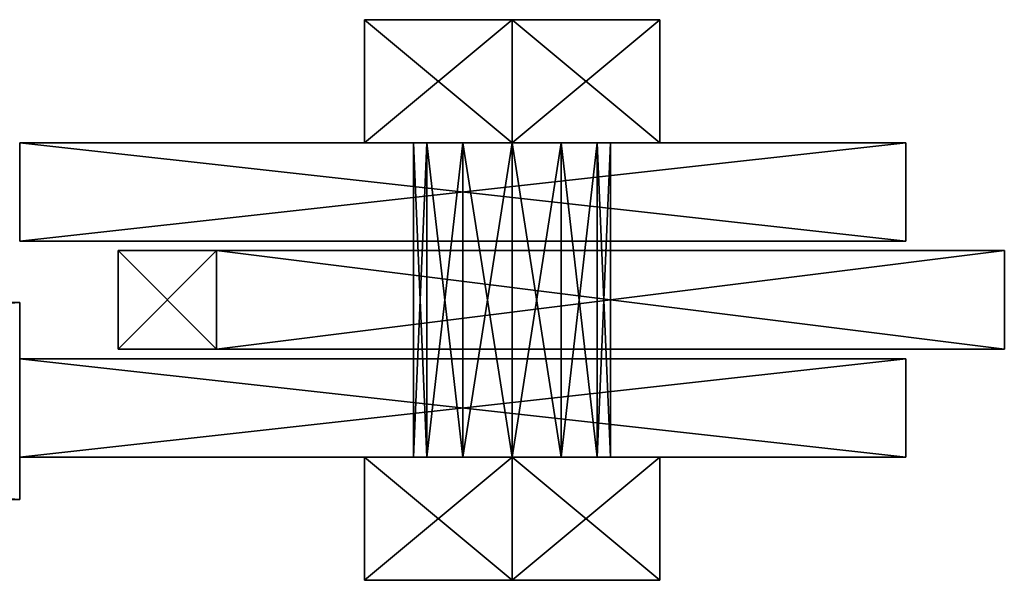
# Model space of a CAD drawing. Header units: millimetres. Extents: x -333 to 67333, y -930 to 39730.
# Tile 574 of 1056: x 155 to 255, y 19372 to 19429. Entities that reach past the tile are written whole.
import ezdxf

# ---------------------------------------------------------------- set-up
doc = ezdxf.new("R2010")
doc.units = ezdxf.units.MM
doc.layers.add('95', color=7, linetype='Continuous')
doc.layers.add('99', color=7, linetype='Continuous')

msp = doc.modelspace()

# ---------------------------------------------------------------- meshes
at = {"layer": '95', "color": 7}
mesh = msp.add_polyface(dxfattribs=at)
corners = [(205, 19384.14, 7284.56), (210, 19384.14, 7285.9), (210, 19416.11, 7285.9), (205, 19416.11, 7284.56), (213.66, 19384.14, 7289.56), (213.66, 19416.11, 7289.56), (215, 19384.14, 7294.56), (215, 19416.11, 7294.56), (213.66, 19384.14, 7299.56), (213.66, 19416.11, 7299.56), (210, 19384.14, 7303.22), (210, 19416.11, 7303.22), (205, 19384.14, 7304.56), (205, 19416.11, 7304.56), (200, 19384.14, 7303.22), (200, 19416.11, 7303.22), (196.34, 19384.14, 7299.56), (196.34, 19416.11, 7299.56), (195, 19384.14, 7294.56), (195, 19416.11, 7294.56), (196.34, 19384.14, 7289.56), (196.34, 19416.11, 7289.56), (200, 19384.14, 7285.9), (200, 19416.11, 7285.9), (205, 19416.11, 7277.24), (220, 19416.11, 7285.9), (220, 19428.61, 7285.9), (205, 19428.61, 7277.24), (220, 19416.11, 7303.22), (220, 19428.61, 7303.22), (205, 19416.11, 7311.88), (205, 19428.61, 7311.88), (190, 19416.11, 7303.22), (190, 19428.61, 7303.22), (190, 19416.11, 7285.9), (190, 19428.61, 7285.9), (205, 19371.64, 7277.24), (220, 19371.64, 7285.9), (220, 19384.14, 7285.9), (205, 19384.14, 7277.24), (220, 19371.64, 7303.22), (220, 19384.14, 7303.22), (205, 19371.64, 7311.88), (205, 19384.14, 7311.88), (190, 19371.64, 7303.22), (190, 19384.14, 7303.22), (190, 19371.64, 7285.9), (190, 19384.14, 7285.9), (205, 19384.14, 7234.56), (210, 19384.14, 7235.9), (210, 19416.11, 7235.9), (205, 19416.11, 7234.56), (213.66, 19384.14, 7239.56), (213.66, 19416.11, 7239.56), (215, 19384.14, 7244.56), (215, 19416.11, 7244.56), (213.66, 19384.14, 7249.56), (213.66, 19416.11, 7249.56), (210, 19384.14, 7253.22), (210, 19416.11, 7253.22), (205, 19384.14, 7254.56), (205, 19416.11, 7254.56), (200, 19384.14, 7253.22), (200, 19416.11, 7253.22), (196.34, 19384.14, 7249.56), (196.34, 19416.11, 7249.56), (195, 19384.14, 7244.56), (195, 19416.11, 7244.56), (196.34, 19384.14, 7239.56), (196.34, 19416.11, 7239.56), (200, 19384.14, 7235.9), (200, 19416.11, 7235.9), (205, 19416.11, 7227.24), (220, 19416.11, 7235.9), (220, 19428.61, 7235.9), (205, 19428.61, 7227.24), (220, 19416.11, 7253.22), (220, 19428.61, 7253.22), (205, 19416.11, 7261.88), (205, 19428.61, 7261.88), (190, 19416.11, 7253.22), (190, 19428.61, 7253.22), (190, 19416.11, 7235.9), (190, 19428.61, 7235.9), (205, 19371.64, 7227.24), (220, 19371.64, 7235.9), (220, 19384.14, 7235.9), (205, 19384.14, 7227.24), (220, 19371.64, 7253.22), (220, 19384.14, 7253.22), (205, 19371.64, 7261.88), (205, 19384.14, 7261.88), (190, 19371.64, 7253.22), (190, 19384.14, 7253.22), (190, 19371.64, 7235.9), (190, 19384.14, 7235.9)]
mesh.append_faces([[corners[k] for k in face] for face in [(0, 2, 3, 3), (1, 5, 2, 2), (4, 7, 5, 5), (6, 9, 7, 7), (8, 11, 9, 9), (10, 13, 11, 11), (12, 15, 13, 13), (14, 17, 15, 15), (16, 19, 17, 17), (18, 21, 19, 19), (20, 23, 21, 21), (22, 3, 23, 23), (4, 8, 6, 6), (16, 20, 18, 18), (23, 19, 21, 21), (11, 7, 9, 9), (24, 26, 27, 27), (25, 29, 26, 26), (28, 31, 29, 29), (30, 33, 31, 31), (32, 35, 33, 33), (34, 27, 35, 35), (25, 30, 28, 28), (32, 24, 34, 34), (27, 33, 35, 35), (31, 26, 29, 29), (36, 38, 39, 39), (37, 41, 38, 38), (40, 43, 41, 41), (42, 45, 43, 43), (44, 47, 45, 45), (46, 39, 47, 47), (37, 42, 40, 40), (44, 36, 46, 46), (39, 45, 47, 47), (43, 38, 41, 41), (48, 50, 51, 51), (49, 53, 50, 50), (52, 55, 53, 53), (54, 57, 55, 55), (56, 59, 57, 57), (58, 61, 59, 59), (60, 63, 61, 61), (62, 65, 63, 63), (64, 67, 65, 65), (66, 69, 67, 67), (68, 71, 69, 69), (70, 51, 71, 71), (52, 56, 54, 54), (64, 68, 66, 66), (69, 65, 67, 67), (59, 55, 57, 57), (72, 74, 75, 75), (73, 77, 74, 74), (76, 79, 77, 77), (78, 81, 79, 79), (80, 83, 81, 81), (82, 75, 83, 83), (73, 78, 76, 76), (80, 72, 82, 82), (75, 81, 83, 83), (79, 74, 77, 77), (84, 86, 87, 87), (85, 89, 86, 86), (88, 91, 89, 89), (90, 93, 91, 91), (92, 95, 93, 93), (94, 87, 95, 95), (85, 90, 88, 88), (92, 84, 94, 94), (87, 93, 95, 95), (91, 86, 89, 89)]], dxfattribs={"vtx0": -1, "color": 7})
mesh.append_faces([[corners[k] for k in face] for face in [(8, 4, 10, 10), (10, 1, 12, 12), (12, 0, 14, 14), (14, 22, 16, 16), (19, 23, 17, 17), (17, 3, 15, 15), (15, 3, 13, 13), (13, 2, 11, 11), (30, 24, 32, 32), (33, 26, 31, 31), (42, 36, 44, 44), (45, 38, 43, 43), (56, 52, 58, 58), (58, 49, 60, 60), (60, 48, 62, 62), (62, 70, 64, 64), (65, 51, 63, 63), (63, 50, 61, 61), (61, 53, 59, 59), (78, 73, 80, 80), (81, 74, 79, 79), (90, 85, 92, 92), (93, 86, 91, 91)]], dxfattribs={"vtx0": -1, "vtx1": -1, "color": 7})
mesh.append_faces([[corners[k] for k in face] for face in [(10, 4, 1, 1), (12, 1, 0, 0), (14, 0, 22, 22), (16, 22, 20, 20), (17, 23, 3, 3), (13, 3, 2, 2), (11, 2, 5, 5), (11, 5, 7, 7), (30, 25, 24, 24), (33, 27, 26, 26), (42, 37, 36, 36), (45, 39, 38, 38), (58, 52, 49, 49), (60, 49, 48, 48), (62, 48, 70, 70), (64, 70, 68, 68), (65, 69, 71, 71), (65, 71, 51, 51), (63, 51, 50, 50), (61, 50, 53, 53), (59, 53, 55, 55), (80, 73, 72, 72), (81, 75, 74, 74), (92, 85, 84, 84), (93, 87, 86, 86)]], dxfattribs={"vtx0": -1, "vtx2": -1, "vtx3": -1, "color": 7})
mesh.append_faces([[corners[k] for k in face] for face in [(0, 1, 2, 2), (1, 4, 5, 5), (4, 6, 7, 7), (6, 8, 9, 9), (8, 10, 11, 11), (10, 12, 13, 13), (12, 14, 15, 15), (14, 16, 17, 17), (16, 18, 19, 19), (18, 20, 21, 21), (20, 22, 23, 23), (22, 0, 3, 3), (24, 25, 26, 26), (25, 28, 29, 29), (28, 30, 31, 31), (30, 32, 33, 33), (32, 34, 35, 35), (34, 24, 27, 27), (36, 37, 38, 38), (37, 40, 41, 41), (40, 42, 43, 43), (42, 44, 45, 45), (44, 46, 47, 47), (46, 36, 39, 39), (48, 49, 50, 50), (49, 52, 53, 53), (52, 54, 55, 55), (54, 56, 57, 57), (56, 58, 59, 59), (58, 60, 61, 61), (60, 62, 63, 63), (62, 64, 65, 65), (64, 66, 67, 67), (66, 68, 69, 69), (68, 70, 71, 71), (70, 48, 51, 51), (72, 73, 74, 74), (73, 76, 77, 77), (76, 78, 79, 79), (78, 80, 81, 81), (80, 82, 83, 83), (82, 72, 75, 75), (84, 85, 86, 86), (85, 88, 89, 89), (88, 90, 91, 91), (90, 92, 93, 93), (92, 94, 95, 95), (94, 84, 87, 87)]], dxfattribs={"vtx2": -1, "vtx3": -1, "color": 7})
at = {"layer": '99', "color": 7}
mesh = msp.add_polyface(dxfattribs=at)
corners = [(155, 19416.11, 7329.56), (245, 19416.11, 7329.56), (245, 19406.11, 7329.56), (155, 19406.11, 7329.56), (245, 19416.11, 7209.56), (245, 19406.11, 7209.56), (155, 19416.11, 7209.56), (155, 19406.11, 7209.56)]
mesh.append_faces([[corners[k] for k in face] for face in [(0, 2, 3, 3), (1, 5, 2, 2), (4, 7, 5, 5), (6, 3, 7, 7), (1, 6, 4, 4), (3, 5, 7, 7)]], dxfattribs={"vtx0": -1, "color": 7})
mesh.append_faces([[corners[k] for k in face] for face in [(0, 1, 2, 2), (1, 4, 5, 5), (4, 6, 7, 7), (6, 0, 3, 3), (1, 0, 6, 6), (3, 2, 5, 5)]], dxfattribs={"vtx2": -1, "vtx3": -1, "color": 7})
mesh = msp.add_polyface(dxfattribs=at)
corners = [(175, 19405.14, 7329.56), (255, 19405.14, 7329.56), (255, 19395.14, 7329.56), (175, 19395.14, 7329.56), (255, 19405.14, 7209.56), (255, 19395.14, 7209.56), (175, 19405.14, 7209.56), (175, 19395.14, 7209.56), (165, 19405.14, 7219.56), (165, 19395.14, 7219.56), (165, 19405.14, 7319.56), (165, 19395.14, 7319.56)]
mesh.append_faces([[corners[k] for k in face] for face in [(0, 2, 3, 3), (1, 5, 2, 2), (4, 7, 5, 5), (6, 9, 7, 7), (8, 11, 9, 9), (10, 3, 11, 11), (1, 6, 4, 4), (8, 0, 10, 10), (11, 7, 9, 9), (7, 2, 5, 5)]], dxfattribs={"vtx0": -1, "color": 7})
mesh.append_faces([[corners[k] for k in face] for face in [(6, 0, 8, 8)]], dxfattribs={"vtx0": -1, "vtx1": -1, "color": 7})
mesh.append_faces([[corners[k] for k in face] for face in [(6, 1, 0, 0), (7, 11, 3, 3), (7, 3, 2, 2)]], dxfattribs={"vtx0": -1, "vtx2": -1, "vtx3": -1, "color": 7})
mesh.append_faces([[corners[k] for k in face] for face in [(0, 1, 2, 2), (1, 4, 5, 5), (4, 6, 7, 7), (6, 8, 9, 9), (8, 10, 11, 11), (10, 0, 3, 3)]], dxfattribs={"vtx2": -1, "vtx3": -1, "color": 7})
mesh = msp.add_polyface(dxfattribs=at)
corners = [(155, 19399.86, 7401.82), (-155, 19399.86, 7401.82), (-155, 19399.86, 7130.93), (155, 19399.86, 7130.93), (-155, 19379.86, 7401.82), (-155, 19379.86, 7130.93), (155, 19379.86, 7401.82), (155, 19379.86, 7130.93)]
mesh.append_faces([[corners[k] for k in face] for face in [(0, 2, 3, 3), (1, 5, 2, 2), (4, 7, 5, 5), (6, 3, 7, 7), (1, 6, 4, 4), (3, 5, 7, 7)]], dxfattribs={"vtx0": -1, "color": 7})
mesh.append_faces([[corners[k] for k in face] for face in [(0, 1, 2, 2), (1, 4, 5, 5), (4, 6, 7, 7), (6, 0, 3, 3), (1, 0, 6, 6), (3, 2, 5, 5)]], dxfattribs={"vtx2": -1, "vtx3": -1, "color": 7})
mesh = msp.add_polyface(dxfattribs=at)
corners = [(155, 19394.14, 7329.56), (245, 19394.14, 7329.56), (245, 19384.14, 7329.56), (155, 19384.14, 7329.56), (245, 19394.14, 7209.56), (245, 19384.14, 7209.56), (155, 19394.14, 7209.56), (155, 19384.14, 7209.56)]
mesh.append_faces([[corners[k] for k in face] for face in [(0, 2, 3, 3), (1, 5, 2, 2), (4, 7, 5, 5), (6, 3, 7, 7), (1, 6, 4, 4), (3, 5, 7, 7)]], dxfattribs={"vtx0": -1, "color": 7})
mesh.append_faces([[corners[k] for k in face] for face in [(0, 1, 2, 2), (1, 4, 5, 5), (4, 6, 7, 7), (6, 0, 3, 3), (1, 0, 6, 6), (3, 2, 5, 5)]], dxfattribs={"vtx2": -1, "vtx3": -1, "color": 7})

doc.saveas('drawing.dxf')
